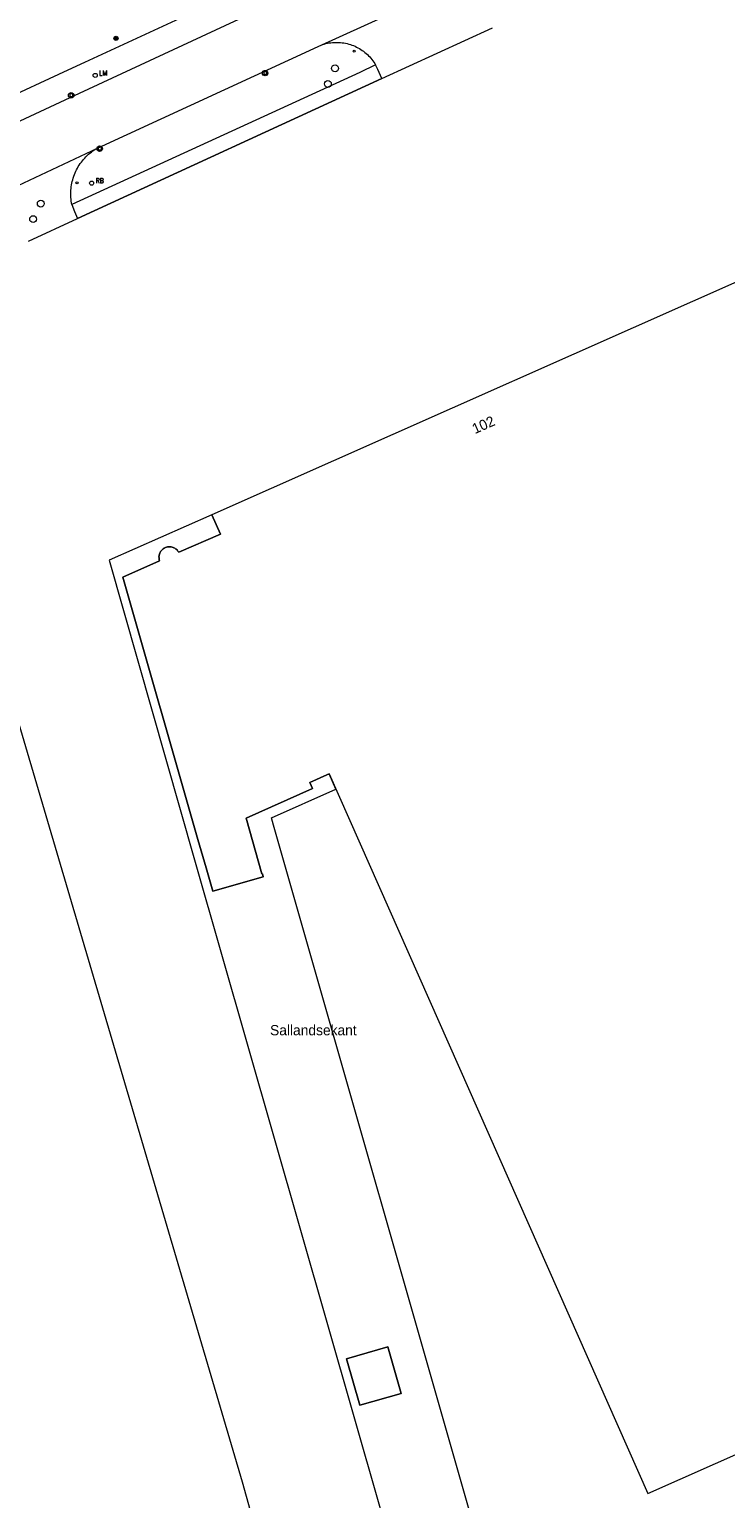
# Model space of a CAD drawing. Header units: metres. Extents: x 138165 to 154469, y 480134 to 494189.
# Tile 602 of 656: x 147114 to 147199, y 486467 to 486645. Entities that reach past the tile are written whole.
import ezdxf

# ---------------------------------------------------------------- set-up
doc = ezdxf.new("R2010")
doc.units = ezdxf.units.M
doc.header["$LTSCALE"] = 0.001
doc.header["$MEASUREMENT"] = 0
for name, color, linetype, lineweight in [('Level 5', 7, 'Continuous', 0), ('TOP-L-terrein schutting raster hek leuning', 7, 'Continuous', 0), ('TOP-L-topo objecten punt', 7, 'Continuous', 0), ('TOP-L-topo objecten vlak', 7, 'Continuous', 0), ('TOP-T-topo huisnummering naamgeving', 7, 'Continuous', 0)]:
    doc.layers.add(name, color=color, linetype=linetype, lineweight=lineweight)
doc.styles.add('Style-INTL_ISO', font='INTL_ISO.shx')
doc.styles.add('Style-STANDARD', font='STANDARD.shx')

# ---------------------------------------------------------------- blocks, each defined once
blk = doc.blocks.new('24')
at = {"layer": 'TOP-L-topo objecten punt', "color": 7, "linetype": 'Continuous', "lineweight": 0}
for radius in [0.025, 0.0182, 0.0115, 0.005]:
    blk.add_circle((0, 0), radius, dxfattribs=at)
blk = doc.blocks.new('*U13')
at = {"layer": 'Level 5', "color": 7, "linetype": 'Continuous', "lineweight": 0}
blk.add_circle((0, 0), 0.0415, dxfattribs=at)
blk = doc.blocks.new('150')
at = {"layer": 'Level 5', "color": 7, "linetype": 'Continuous', "lineweight": 0}
blk.add_blockref('*U13', (0, 0), dxfattribs=at)
blk = doc.blocks.new('39')
at = {"layer": 'TOP-L-topo objecten punt', "color": 7, "linetype": 'Continuous', "lineweight": 0}
for p, q in [((0.0175, 0.0175), (-0.0175, 0.0175)), ((-0.0175, 0.0175), (-0.0175, -0.0175)), ((0.0175, 0.0175), (0.0175, -0.0175)), ((0.0175, -0.0175), (-0.0175, -0.0175))]:
    blk.add_line(p, q, dxfattribs=at)
blk.add_circle((0, 0), 0.0332, dxfattribs=at)
blk = doc.blocks.new('10')
at = {"layer": 'TOP-L-topo objecten punt', "linetype": 'Continuous', "lineweight": 0}
blk.add_circle((0, 0), 0.0125, dxfattribs=at)
blk = doc.blocks.new('16')
at = {"layer": 'TOP-L-topo objecten punt', "color": 7, "linetype": 'Continuous', "lineweight": 0}
blk.add_circle((0, 0), 0.025, dxfattribs=at)
at = {"layer": 'TOP-L-topo objecten punt', "color": 7, "linetype": 'Continuous', "lineweight": 0, "style": 'Style-STANDARD'}
blk.add_text('LM', height=0.06, dxfattribs=at).set_placement((0.0483, 0))
blk = doc.blocks.new('127')
at = {"layer": 'TOP-L-topo objecten punt', "color": 7, "linetype": 'Continuous', "lineweight": 0}
blk.add_circle((0, 0), 0.025, dxfattribs=at)
at = {"layer": 'TOP-L-topo objecten punt', "color": 7, "linetype": 'Continuous', "lineweight": 0, "style": 'Style-STANDARD'}
blk.add_text('RB', height=0.06, dxfattribs=at).set_placement((0.0483, 0))

msp = doc.modelspace()

# ---------------------------------------------------------------- linework, layer by layer
at = {"layer": 'TOP-L-terrein schutting raster hek leuning', "flags": 128}
msp.add_lwpolyline([(147156.84, 486639.07), (147119.93, 486622.11)], dxfattribs=at)
at = {"layer": 'TOP-L-topo objecten vlak', "flags": 128}
for points in [[(147098.84, 486630.84), (147117.66, 486639.6), (147137.63, 486648.84), (147163.99, 486660.87)], [(147165.3, 486657.97), (147138.95, 486645.95), (147119, 486636.72), (147102, 486628.81)], [(147149.11, 486642.95), (147172.49, 486653.55)], [(147156.84, 486639.07), (147170.25, 486645.18)], [(147122.35, 486630.63), (147149.11, 486642.95)], [(147149.11, 486642.95), (147149.29, 486643.03), (147149.48, 486643.1), (147149.67, 486643.16), (147149.86, 486643.22), (147150.05, 486643.28), (147150.25, 486643.32), (147150.45, 486643.36), (147150.65, 486643.39), (147150.85, 486643.41), (147151.05, 486643.43), (147151.25, 486643.43), (147151.45, 486643.44), (147151.65, 486643.43), (147151.85, 486643.41), (147152.05, 486643.39), (147152.25, 486643.36), (147152.45, 486643.33), (147152.64, 486643.28), (147152.84, 486643.23), (147153.03, 486643.17), (147153.22, 486643.11), (147153.41, 486643.04), (147153.59, 486642.96), (147153.77, 486642.87), (147153.95, 486642.78), (147154.13, 486642.68), (147154.3, 486642.58), (147154.46, 486642.47), (147154.63, 486642.35), (147154.79, 486642.22), (147154.94, 486642.09), (147155.09, 486641.96), (147155.23, 486641.82), (147155.37, 486641.67), (147155.5, 486641.52), (147155.63, 486641.37), (147155.75, 486641.21), (147155.87, 486641.04), (147155.98, 486640.87), (147156.08, 486640.7)], [(147156.08, 486640.7), (147154.16, 486639.8), (147119.26, 486623.79)], [(147156.84, 486639.07), (147156.36, 486640.13), (147156.08, 486640.7)], [(147119.93, 486622.11), (147156.84, 486639.07)], [(147106.51, 486623.19), (147122.35, 486630.63)], [(147119.26, 486623.79), (147119.22, 486624), (147119.19, 486624.21), (147119.16, 486624.43), (147119.14, 486624.65), (147119.13, 486624.86), (147119.13, 486625.08), (147119.13, 486625.29), (147119.14, 486625.51), (147119.16, 486625.73), (147119.18, 486625.94), (147119.22, 486626.16), (147119.26, 486626.37), (147119.3, 486626.58), (147119.36, 486626.79), (147119.42, 486627), (147119.49, 486627.21), (147119.56, 486627.41), (147119.65, 486627.61), (147119.73, 486627.81), (147119.83, 486628), (147119.93, 486628.2), (147120.04, 486628.38), (147120.16, 486628.57), (147120.28, 486628.75), (147120.41, 486628.92), (147120.54, 486629.09), (147120.68, 486629.26), (147120.82, 486629.42), (147120.97, 486629.58), (147121.13, 486629.73), (147121.29, 486629.88), (147121.45, 486630.02), (147121.62, 486630.15), (147121.8, 486630.28), (147121.98, 486630.4), (147122.16, 486630.52), (147122.35, 486630.63)], [(147119.26, 486623.79), (147119.58, 486622.95), (147119.93, 486622.11)], [(147114, 486619.36), (147119.93, 486622.11)], [(147209.26, 486618.56), (147136.21, 486586.2), (147137.26, 486583.85), (147132.21, 486581.65), (147132.15, 486581.75), (147132.08, 486581.84), (147132.01, 486581.93), (147131.92, 486582.01), (147131.83, 486582.08), (147131.74, 486582.14), (147131.64, 486582.2), (147131.53, 486582.24), (147131.42, 486582.28), (147131.31, 486582.3), (147131.2, 486582.32), (147131.08, 486582.32), (147130.97, 486582.31), (147130.85, 486582.3), (147130.74, 486582.27), (147130.63, 486582.23), (147130.53, 486582.19), (147130.43, 486582.13), (147130.33, 486582.07), (147130.24, 486582), (147130.16, 486581.91), (147130.09, 486581.83), (147130.02, 486581.73), (147129.96, 486581.63), (147129.92, 486581.53), (147129.88, 486581.42), (147129.85, 486581.31), (147129.83, 486581.2), (147129.82, 486581.08), (147129.83, 486580.97), (147129.84, 486580.85), (147129.86, 486580.74), (147129.9, 486580.63), (147129.9, 486580.62), (147125.45, 486578.65), (147134.54, 486546.85), (147135.53, 486543.42), (147136.33, 486540.59), (147142.47, 486542.34), (147142.37, 486542.68), (147142.31, 486542.67), (147140.38, 486549.44), (147148.45, 486553.01), (147148.12, 486553.76), (147150.18, 486554.67), (147150.45, 486554.79), (147189.1, 486467.59), (147261.86, 486499.84)], [(147148.46, 486438.42), (147139.96, 486468.97), (147111, 486567.11), (147100.32, 486601.27)], [(147136.21, 486586.2), (147123.76, 486580.68), (147134.14, 486544.38), (147159.82, 486454.62)], [(147169.37, 486458.85), (147143.7, 486548.58), (147143.45, 486549.46), (147151.28, 486552.93), (147150.45, 486554.79), (147150.18, 486554.67), (147148.12, 486553.76), (147148.45, 486553.01), (147140.38, 486549.44), (147142.31, 486542.67), (147142.37, 486542.68), (147142.47, 486542.34), (147136.33, 486540.59), (147135.53, 486543.42), (147134.54, 486546.85), (147125.45, 486578.65), (147129.9, 486580.62), (147129.9, 486580.63), (147129.86, 486580.74), (147129.84, 486580.85), (147129.83, 486580.97), (147129.82, 486581.08), (147129.83, 486581.2), (147129.85, 486581.31), (147129.88, 486581.42), (147129.92, 486581.53), (147129.96, 486581.63), (147130.02, 486581.73), (147130.09, 486581.83), (147130.16, 486581.91), (147130.24, 486582), (147130.33, 486582.07), (147130.43, 486582.13), (147130.53, 486582.19), (147130.63, 486582.23), (147130.74, 486582.27), (147130.85, 486582.3), (147130.97, 486582.31), (147131.08, 486582.32), (147131.2, 486582.32), (147131.31, 486582.3), (147131.42, 486582.28), (147131.53, 486582.24), (147131.64, 486582.2), (147131.74, 486582.14), (147131.83, 486582.08), (147131.92, 486582.01), (147132.01, 486581.93), (147132.08, 486581.84), (147132.15, 486581.75), (147132.21, 486581.65), (147137.26, 486583.85), (147136.21, 486586.2)], [(147154.16, 486478.29), (147159.19, 486479.73), (147157.58, 486485.36), (147152.55, 486483.92), (147154.16, 486478.29)], [(147159.19, 486479.73), (147154.16, 486478.29), (147152.55, 486483.92), (147157.58, 486485.36), (147159.19, 486479.73)]]:
    msp.add_lwpolyline(points, dxfattribs=at)

# ---------------------------------------------------------------- block references
at = {"layer": 'TOP-L-topo objecten punt', "xscale": 10, "yscale": 10, "zscale": 10}
for name, p in [('24', (147124.61, 486643.93)), ('10', (147153.49, 486642.37)), ('150', (147151.17, 486640.29)), ('16', (147122.09, 486639.43)), ('39', (147142.69, 486639.71)), ('150', (147150.3, 486638.4)), ('39', (147119.17, 486637.02)), ('39', (147122.62, 486630.55)), ('10', (147119.88, 486626.42)), ('127', (147121.65, 486626.38)), ('150', (147115.49, 486623.9)), ('150', (147114.56, 486622.02))]:
    msp.add_blockref(name, p, dxfattribs=at)

# ---------------------------------------------------------------- texts
at = {"layer": 'TOP-T-topo huisnummering naamgeving', "style": 'Style-INTL_ISO'}
msp.add_text('102', height=1.25, rotation=23.9, dxfattribs=at).set_placement((147168.13, 486595.96))
msp.add_text('Sallandsekant', height=1.25, dxfattribs=at).set_placement((147143.29, 486523.12))

doc.saveas('drawing.dxf')
